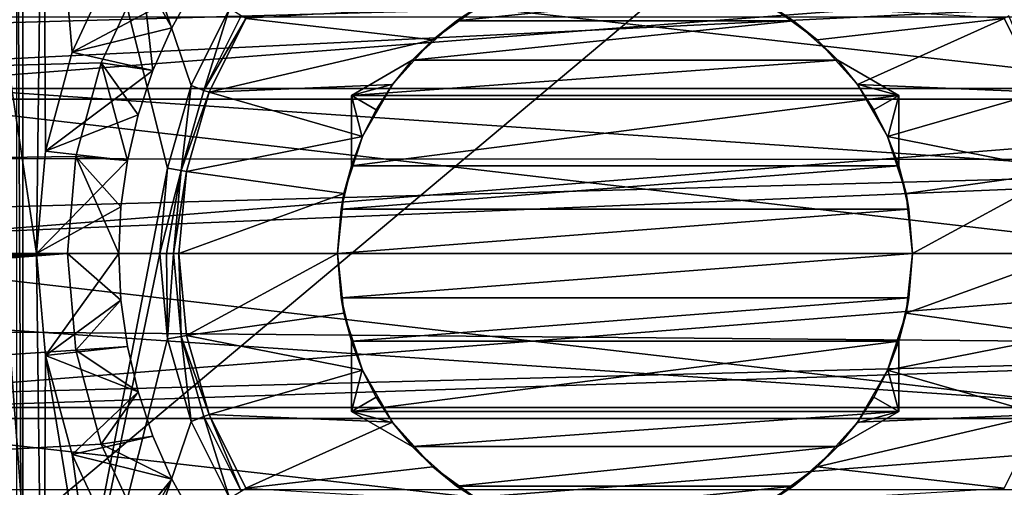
# Model space of a CAD drawing. Header units: millimetres. Extents: x -182 to 217, y -96 to 236.
# Tile 247 of 458: x -11 to 7, y -4 to 4. Entities that reach past the tile are written whole.
import ezdxf

# ---------------------------------------------------------------- set-up
doc = ezdxf.new("R2010")
doc.units = ezdxf.units.MM
doc.header["$LTSCALE"] = 52.148148
for name, color, linetype in [('2', 7, 'CONTINUOUS'), ('215', 7, 'CONTINUOUS'), ('216', 7, 'CONTINUOUS'), ('226', 7, 'CONTINUOUS'), ('38', 7, 'CONTINUOUS'), ('39', 7, 'CONTINUOUS'), ('4', 7, 'CONTINUOUS'), ('526', 7, 'CONTINUOUS'), ('527', 7, 'CONTINUOUS'), ('528', 7, 'CONTINUOUS'), ('530', 7, 'CONTINUOUS'), ('531', 7, 'CONTINUOUS'), ('533', 7, 'CONTINUOUS'), ('534', 7, 'CONTINUOUS'), ('535', 7, 'CONTINUOUS'), ('536', 7, 'CONTINUOUS'), ('537', 7, 'CONTINUOUS'), ('539', 7, 'CONTINUOUS'), ('540', 7, 'CONTINUOUS'), ('542', 7, 'CONTINUOUS'), ('576', 7, 'CONTINUOUS'), ('595', 7, 'CONTINUOUS'), ('640', 7, 'CONTINUOUS'), ('643', 7, 'CONTINUOUS'), ('644', 7, 'CONTINUOUS'), ('645', 7, 'CONTINUOUS'), ('646', 7, 'CONTINUOUS'), ('648', 7, 'CONTINUOUS'), ('649', 7, 'CONTINUOUS'), ('651', 7, 'CONTINUOUS'), ('700', 7, 'CONTINUOUS'), ('701', 7, 'CONTINUOUS'), ('703', 7, 'CONTINUOUS'), ('72', 7, 'CONTINUOUS'), ('73', 7, 'CONTINUOUS'), ('83', 7, 'CONTINUOUS')]:
    doc.layers.add(name, color=color, linetype=linetype)

msp = doc.modelspace()

# ---------------------------------------------------------------- linework, layer by layer
at = {"layer": '2', "color": 7, "linetype": 'CONTINUOUS', "true_color": 0xaaaaaa}
for points in [[(20, 1.712, 22.936), (20, 5.098, 22.428), (-48.023, 1.754, 22.933), (20, 1.712, 22.936)], [(-48.023, 1.754, 22.933), (20, 5.098, 22.428), (-48.014, 3.188, 22.778), (-48.023, 1.754, 22.933)], [(-48.014, 3.188, 22.778), (20, 5.098, 22.428), (-48.001, 4.598, 22.536), (-48.014, 3.188, 22.778)], [(-48.026, -0.152, 23), (20, 1.712, 22.936), (-48.023, 1.754, 22.933), (-48.026, -0.152, 23)], [(-48.025, -1.118, 22.973), (20, 1.712, 22.936), (-48.026, -0.152, 23), (-48.025, -1.118, 22.973)], [(20, -1.712, 22.936), (20, 1.712, 22.936), (-48.025, -1.118, 22.973), (20, -1.712, 22.936)], [(-48.012, -3.488, 22.734), (20, -1.712, 22.936), (-48.025, -1.118, 22.973), (-48.012, -3.488, 22.734)], [(-48.007, -3.973, 22.654), (20, -1.712, 22.936), (-48.012, -3.488, 22.734), (-48.007, -3.973, 22.654)], [(20, -5.098, 22.428), (20, -1.712, 22.936), (-48.007, -3.973, 22.654), (20, -5.098, 22.428)], [(-47.971, -6.749, 21.987), (20, -5.098, 22.428), (-48.007, -3.973, 22.654), (-47.971, -6.749, 21.987)]]:
    msp.add_3dface(points, dxfattribs=at)
at = {"layer": '215', "color": 7, "linetype": 'CONTINUOUS', "true_color": 0xaaaaaa}
for points in [[(-8.25, 0, -25.032), (-8.11, -1.516, -25.032), (-8.25, 0, -26.058), (-8.25, 0, -25.032)], [(-8.25, 0, -26.058), (-8.11, -1.516, -25.032), (-8.11, -1.516, -26.058), (-8.25, 0, -26.058)], [(-8.11, -1.516, -25.032), (-7.693, -2.98, -25.032), (-8.11, -1.516, -26.058), (-8.11, -1.516, -25.032)], [(-8.11, -1.516, -26.058), (-7.693, -2.98, -25.032), (-7.693, -2.98, -26.058), (-8.11, -1.516, -26.058)], [(-7.693, -2.98, -25.032), (-7.014, -4.343, -25.032), (-7.693, -2.98, -26.058), (-7.693, -2.98, -25.032)], [(-7.693, -2.98, -26.058), (-7.014, -4.343, -25.032), (-7.014, -4.343, -26.058), (-7.693, -2.98, -26.058)]]:
    msp.add_3dface(points, dxfattribs=at)
at = {"layer": '216', "color": 7, "linetype": 'CONTINUOUS', "true_color": 0xaaaaaa}
for points in [[(-7.014, 4.343, -25.032), (-7.693, 2.98, -25.032), (-7.014, 4.343, -26.058), (-7.014, 4.343, -25.032)], [(-7.014, 4.343, -26.058), (-7.693, 2.98, -25.032), (-7.693, 2.98, -26.058), (-7.014, 4.343, -26.058)], [(-7.693, 2.98, -25.032), (-8.11, 1.516, -25.032), (-7.693, 2.98, -26.058), (-7.693, 2.98, -25.032)], [(-7.693, 2.98, -26.058), (-8.11, 1.516, -25.032), (-8.11, 1.516, -26.058), (-7.693, 2.98, -26.058)], [(-8.11, 1.516, -25.032), (-8.25, 0, -25.032), (-8.11, 1.516, -26.058), (-8.11, 1.516, -25.032)], [(-8.25, 0, -25.032), (-8.25, 0, -26.058), (-8.11, 1.516, -26.058), (-8.25, 0, -25.032)]]:
    msp.add_3dface(points, dxfattribs=at)
at = {"layer": '226', "color": 7, "linetype": 'CONTINUOUS', "true_color": 0xaaaaaa}
for points in [[(-17, 5.562, -17.119), (-17, 2.816, -17.778), (18.5, 5.562, -17.119), (-17, 5.562, -17.119)], [(18.5, 5.562, -17.119), (-17, 2.816, -17.778), (18.5, 2.816, -17.778), (18.5, 5.562, -17.119)], [(-17, 2.816, -17.778), (-17, 0, -18), (18.5, 2.816, -17.778), (-17, 2.816, -17.778)], [(18.5, 2.816, -17.778), (-17, 0, -18), (18.5, 0, -18), (18.5, 2.816, -17.778)], [(-17, 0, -18), (-17, -2.816, -17.778), (18.5, 0, -18), (-17, 0, -18)], [(18.5, 0, -18), (-17, -2.816, -17.778), (18.5, -2.816, -17.778), (18.5, 0, -18)], [(-17, -2.816, -17.778), (-17, -5.562, -17.119), (18.5, -2.816, -17.778), (-17, -2.816, -17.778)], [(18.5, -2.816, -17.778), (-17, -5.562, -17.119), (18.5, -5.562, -17.119), (18.5, -2.816, -17.778)]]:
    msp.add_3dface(points, dxfattribs=at)
at = {"layer": '38', "color": 7, "linetype": 'CONTINUOUS', "true_color": 0xaaaaaa}
for points in [[(-11, 12.106, -25), (-11, -12.106, -25), (-8.356, 1.559, -25), (-11, 12.106, -25)], [(-7.228, 4.473, -25), (-11, 12.106, -25), (-7.927, 3.069, -25), (-7.228, 4.473, -25)], [(-7.927, 3.069, -25), (-11, 12.106, -25), (-8.356, 1.559, -25), (-7.927, 3.069, -25)], [(-11, -12.106, -25), (-8.5, 0, -25), (-8.356, 1.559, -25), (-11, -12.106, -25)], [(-8.5, 0, -25), (-11, -12.106, -25), (-8.356, -1.559, -25), (-8.5, 0, -25)], [(-8.356, -1.559, -25), (-11, -12.106, -25), (-7.927, -3.069, -25), (-8.356, -1.559, -25)], [(-7.927, -3.069, -25), (-11, -12.106, -25), (-7.228, -4.473, -25), (-7.927, -3.069, -25)]]:
    msp.add_3dface(points, dxfattribs=at)
at = {"layer": '39', "color": 7, "linetype": 'CONTINUOUS', "true_color": 0xaaaaaa}
for points in [[(10.5, -13.008, -20), (-20.5, -13.008, -20), (10.5, 13.008, -20), (10.5, -13.008, -20)], [(10.5, 13.008, -20), (-20.5, -13.008, -20), (-20.5, 13.008, -20), (10.5, 13.008, -20)]]:
    msp.add_3dface(points, dxfattribs=at)
at = {"layer": '4', "color": 7, "linetype": 'CONTINUOUS', "true_color": 0xaaaaaa}
for points in [[(-141.177, 5.094, -35), (20, 12.384, -35), (-140.427, 3.484, -35), (-141.177, 5.094, -35)], [(-140.427, 3.484, -35), (20, 12.384, -35), (-139.967, 1.769, -35), (-140.427, 3.484, -35)], [(-139.967, 1.769, -35), (20, 12.384, -35), (-139.812, 0, -35), (-139.967, 1.769, -35)], [(-139.812, 0, -35), (20, 12.384, -35), (-1.769, 10.033, -35), (-139.812, 0, -35)], [(-3.484, 9.573, -35), (-139.812, 0, -35), (-1.769, 10.033, -35), (-3.484, 9.573, -35)], [(-5.094, 8.823, -35), (-139.812, 0, -35), (-3.484, 9.573, -35), (-5.094, 8.823, -35)], [(-6.548, 7.804, -35), (-139.812, 0, -35), (-5.094, 8.823, -35), (-6.548, 7.804, -35)], [(-7.804, 6.548, -35), (-139.812, 0, -35), (-6.548, 7.804, -35), (-7.804, 6.548, -35)], [(-8.823, 5.094, -35), (-139.812, 0, -35), (-7.804, 6.548, -35), (-8.823, 5.094, -35)], [(-9.573, 3.484, -35), (-139.812, 0, -35), (-8.823, 5.094, -35), (-9.573, 3.484, -35)], [(-10.033, 1.769, -35), (-139.812, 0, -35), (-9.573, 3.484, -35), (-10.033, 1.769, -35)], [(-10.188, 0, -35), (-139.812, 0, -35), (-10.033, 1.769, -35), (-10.188, 0, -35)], [(-170, -12.384, -35), (-148.231, -10.033, -35), (-10.188, 0, -35), (-170, -12.384, -35)], [(-170, -12.384, -35), (-10.188, 0, -35), (-10.033, -1.769, -35), (-170, -12.384, -35)], [(-148.231, -10.033, -35), (-146.516, -9.573, -35), (-10.188, 0, -35), (-148.231, -10.033, -35)], [(-146.516, -9.573, -35), (-144.906, -8.823, -35), (-10.188, 0, -35), (-146.516, -9.573, -35)], [(-144.906, -8.823, -35), (-143.452, -7.804, -35), (-10.188, 0, -35), (-144.906, -8.823, -35)], [(-143.452, -7.804, -35), (-142.196, -6.548, -35), (-10.188, 0, -35), (-143.452, -7.804, -35)], [(-142.196, -6.548, -35), (-141.177, -5.094, -35), (-10.188, 0, -35), (-142.196, -6.548, -35)], [(-141.177, -5.094, -35), (-140.427, -3.484, -35), (-10.188, 0, -35), (-141.177, -5.094, -35)], [(-140.427, -3.484, -35), (-139.967, -1.769, -35), (-10.188, 0, -35), (-140.427, -3.484, -35)], [(-139.967, -1.769, -35), (-139.812, 0, -35), (-10.188, 0, -35), (-139.967, -1.769, -35)], [(-9.573, -3.484, -35), (-170, -12.384, -35), (-10.033, -1.769, -35), (-9.573, -3.484, -35)], [(-8.823, -5.094, -35), (-170, -12.384, -35), (-9.573, -3.484, -35), (-8.823, -5.094, -35)]]:
    msp.add_3dface(points, dxfattribs=at)
at = {"layer": '526', "color": 7, "linetype": 'CONTINUOUS', "true_color": 0xaaaaaa}
for points in [[(-9.31, 5.375, -38), (-10.102, 3.677, -38), (-7.865, 4.869, -38), (-9.31, 5.375, -38)], [(-7.865, 4.869, -38), (-10.102, 3.677, -38), (-8.28, 4.123, -38), (-7.865, 4.869, -38)], [(-8.28, 4.123, -38), (-10.102, 3.677, -38), (-8.625, 3.342, -38), (-8.28, 4.123, -38)], [(-10.102, 3.677, -38), (-10.587, 1.867, -38), (-8.625, 3.342, -38), (-10.102, 3.677, -38)], [(-8.625, 3.342, -38), (-10.587, 1.867, -38), (-8.897, 2.531, -38), (-8.625, 3.342, -38)], [(-8.897, 2.531, -38), (-10.587, 1.867, -38), (-9.092, 1.7, -38), (-8.897, 2.531, -38)], [(-10.587, 1.867, -38), (-10.75, 0, -38), (-9.092, 1.7, -38), (-10.587, 1.867, -38)], [(-9.092, 1.7, -38), (-10.75, 0, -38), (-9.211, 0.854, -38), (-9.092, 1.7, -38)], [(-10.75, 0, -38), (-9.25, 0, -38), (-9.211, 0.854, -38), (-10.75, 0, -38)], [(-10.75, 0, -38), (-10.587, -1.867, -38), (-9.25, 0, -38), (-10.75, 0, -38)], [(-9.25, 0, -38), (-10.587, -1.867, -38), (-9.211, -0.854, -38), (-9.25, 0, -38)], [(-9.211, -0.854, -38), (-10.587, -1.867, -38), (-9.092, -1.7, -38), (-9.211, -0.854, -38)], [(-9.092, -1.7, -38), (-10.587, -1.867, -38), (-8.897, -2.531, -38), (-9.092, -1.7, -38)], [(-10.587, -1.867, -38), (-10.102, -3.677, -38), (-8.897, -2.531, -38), (-10.587, -1.867, -38)], [(-8.897, -2.531, -38), (-10.102, -3.677, -38), (-8.625, -3.342, -38), (-8.897, -2.531, -38)], [(-8.625, -3.342, -38), (-10.102, -3.677, -38), (-8.28, -4.123, -38), (-8.625, -3.342, -38)], [(-10.102, -3.677, -38), (-9.31, -5.375, -38), (-8.28, -4.123, -38), (-10.102, -3.677, -38)], [(-8.28, -4.123, -38), (-9.31, -5.375, -38), (-7.865, -4.869, -38), (-8.28, -4.123, -38)]]:
    msp.add_3dface(points, dxfattribs=at)
at = {"layer": '527', "color": 7, "linetype": 'CONTINUOUS', "true_color": 0xaaaaaa}
for points in [[(-2.625, 4.547, -26), (-6.929, 4.29, -26), (-3.513, 3.902, -26), (-2.625, 4.547, -26)], [(3.513, 3.902, -26), (6.929, 4.29, -26), (2.625, 4.547, -26), (3.513, 3.902, -26)], [(-6.929, 4.29, -26), (-7.6, 2.944, -26), (-3.513, 3.902, -26), (-6.929, 4.29, -26)], [(4.247, 3.086, -26), (6.929, 4.29, -26), (3.513, 3.902, -26), (4.247, 3.086, -26)], [(7.6, 2.944, -26), (6.929, 4.29, -26), (4.247, 3.086, -26), (7.6, 2.944, -26)], [(-3.513, 3.902, -26), (-7.6, 2.944, -26), (-4.247, 3.086, -26), (-3.513, 3.902, -26)], [(-4.247, 3.086, -26), (-7.6, 2.944, -26), (-4.796, 2.135, -26), (-4.247, 3.086, -26)], [(4.796, 2.135, -26), (7.6, 2.944, -26), (4.247, 3.086, -26), (4.796, 2.135, -26)], [(-7.6, 2.944, -26), (-8.011, 1.497, -26), (-4.796, 2.135, -26), (-7.6, 2.944, -26)], [(8.011, 1.497, -26), (7.6, 2.944, -26), (4.796, 2.135, -26), (8.011, 1.497, -26)], [(-4.796, 2.135, -26), (-8.011, 1.497, -26), (-5.135, 1.092, -26), (-4.796, 2.135, -26)], [(5.135, 1.092, -26), (8.011, 1.497, -26), (4.796, 2.135, -26), (5.135, 1.092, -26)], [(-8.011, 1.497, -26), (-8.15, 0, -26), (-5.135, 1.092, -26), (-8.011, 1.497, -26)], [(5.25, 0, -26), (8.011, 1.497, -26), (5.135, 1.092, -26), (5.25, 0, -26)], [(8.15, 0, -26), (8.011, 1.497, -26), (5.25, 0, -26), (8.15, 0, -26)], [(-8.15, 0, -26), (-5.25, 0, -26), (-5.135, 1.092, -26), (-8.15, 0, -26)], [(-8.15, 0, -26), (-8.011, -1.497, -26), (-5.25, 0, -26), (-8.15, 0, -26)], [(-5.25, 0, -26), (-8.011, -1.497, -26), (-5.135, -1.092, -26), (-5.25, 0, -26)], [(8.011, -1.497, -26), (8.15, 0, -26), (5.135, -1.092, -26), (8.011, -1.497, -26)], [(5.135, -1.092, -26), (8.15, 0, -26), (5.25, 0, -26), (5.135, -1.092, -26)], [(-5.135, -1.092, -26), (-8.011, -1.497, -26), (-4.796, -2.135, -26), (-5.135, -1.092, -26)], [(4.796, -2.135, -26), (8.011, -1.497, -26), (5.135, -1.092, -26), (4.796, -2.135, -26)], [(-8.011, -1.497, -26), (-7.6, -2.944, -26), (-4.796, -2.135, -26), (-8.011, -1.497, -26)], [(7.6, -2.944, -26), (8.011, -1.497, -26), (4.796, -2.135, -26), (7.6, -2.944, -26)], [(-4.796, -2.135, -26), (-7.6, -2.944, -26), (-4.247, -3.086, -26), (-4.796, -2.135, -26)], [(4.247, -3.086, -26), (7.6, -2.944, -26), (4.796, -2.135, -26), (4.247, -3.086, -26)], [(-7.6, -2.944, -26), (-6.929, -4.29, -26), (-4.247, -3.086, -26), (-7.6, -2.944, -26)], [(6.929, -4.29, -26), (7.6, -2.944, -26), (3.513, -3.902, -26), (6.929, -4.29, -26)], [(3.513, -3.902, -26), (7.6, -2.944, -26), (4.247, -3.086, -26), (3.513, -3.902, -26)], [(-4.247, -3.086, -26), (-6.929, -4.29, -26), (-3.513, -3.902, -26), (-4.247, -3.086, -26)], [(-3.513, -3.902, -26), (-6.929, -4.29, -26), (-2.625, -4.547, -26), (-3.513, -3.902, -26)], [(2.625, -4.547, -26), (6.929, -4.29, -26), (3.513, -3.902, -26), (2.625, -4.547, -26)]]:
    msp.add_3dface(points, dxfattribs=at)
at = {"layer": '528', "color": 7, "linetype": 'CONTINUOUS', "true_color": 0xaaaaaa}
for points in [[(4.801, -2.125, -31), (5, -1.601, -31), (5, -2.887, -31), (4.801, -2.125, -31)], [(4.547, -2.625, -31), (4.801, -2.125, -31), (5, -2.887, -31), (4.547, -2.625, -31)], [(4.241, -3.095, -31), (4.547, -2.625, -31), (5, -2.887, -31), (4.241, -3.095, -31)], [(3.886, -3.53, -31), (4.241, -3.095, -31), (5, -2.887, -31), (3.886, -3.53, -31)]]:
    msp.add_3dface(points, dxfattribs=at)
at = {"layer": '530', "color": 7, "linetype": 'CONTINUOUS', "true_color": 0xaaaaaa}
for points in [[(5, 2.887, -31), (5, 2.887, -34.957), (5, 1.601, -31), (5, 2.887, -31)], [(5, 1.601, -31), (5, 2.887, -34.957), (5, 1.601, -34.957), (5, 1.601, -31)]]:
    msp.add_3dface(points, dxfattribs=at)
at = {"layer": '531', "color": 7, "linetype": 'CONTINUOUS', "true_color": 0xaaaaaa}
for points in [[(3.886, -3.53, -31), (5, -2.887, -31), (5, -2.887, -34.957), (3.886, -3.53, -31)], [(3.886, -3.53, -31), (5, -2.887, -34.957), (3.886, -3.53, -34.957), (3.886, -3.53, -31)]]:
    msp.add_3dface(points, dxfattribs=at)
at = {"layer": '533', "color": 7, "linetype": 'CONTINUOUS', "true_color": 0xaaaaaa}
for points in [[(-5, -2.887, -31), (-5, -2.887, -34.957), (-5, -1.601, -31), (-5, -2.887, -31)], [(-5, -1.601, -31), (-5, -2.887, -34.957), (-5, -1.601, -34.957), (-5, -1.601, -31)]]:
    msp.add_3dface(points, dxfattribs=at)
at = {"layer": '534', "color": 7, "linetype": 'CONTINUOUS', "true_color": 0xaaaaaa}
for points in [[(-5, 2.887, -31), (-5, 2.887, -34.957), (-3.886, 3.53, -31), (-5, 2.887, -31)], [(-3.886, 3.53, -31), (-5, 2.887, -34.957), (-3.886, 3.53, -34.957), (-3.886, 3.53, -31)]]:
    msp.add_3dface(points, dxfattribs=at)
at = {"layer": '535', "color": 7, "linetype": 'CONTINUOUS', "true_color": 0xaaaaaa}
for points in [[(-2.142, 4.793, -34.957), (-2.625, 4.547, -26), (-3.08, 4.252, -34.957), (-2.142, 4.793, -34.957)], [(3.08, 4.252, -34.957), (2.625, 4.547, -26), (2.142, 4.793, -34.957), (3.08, 4.252, -34.957)], [(-2.625, 4.547, -26), (-3.513, 3.902, -26), (-3.08, 4.252, -34.957), (-2.625, 4.547, -26)], [(3.513, 3.902, -26), (2.625, 4.547, -26), (3.08, 4.252, -34.957), (3.513, 3.902, -26)], [(-3.513, 3.902, -26), (-3.886, 3.53, -31), (-3.08, 4.252, -34.957), (-3.513, 3.902, -26)], [(-3.886, 3.53, -31), (-3.886, 3.53, -34.957), (-3.08, 4.252, -34.957), (-3.886, 3.53, -31)], [(3.886, 3.53, -34.957), (3.513, 3.902, -26), (3.08, 4.252, -34.957), (3.886, 3.53, -34.957)], [(-3.513, 3.902, -26), (-4.247, 3.086, -26), (-3.886, 3.53, -31), (-3.513, 3.902, -26)], [(4.247, 3.086, -26), (3.513, 3.902, -26), (4.241, 3.095, -31), (4.247, 3.086, -26)], [(4.241, 3.095, -31), (3.513, 3.902, -26), (3.886, 3.53, -31), (4.241, 3.095, -31)], [(3.886, 3.53, -31), (3.513, 3.902, -26), (3.886, 3.53, -34.957), (3.886, 3.53, -31)], [(-3.886, 3.53, -31), (-4.247, 3.086, -26), (-4.241, 3.095, -31), (-3.886, 3.53, -31)], [(-4.247, 3.086, -26), (-4.796, 2.135, -26), (-4.547, 2.625, -31), (-4.247, 3.086, -26)], [(-4.241, 3.095, -31), (-4.247, 3.086, -26), (-4.547, 2.625, -31), (-4.241, 3.095, -31)], [(4.547, 2.625, -31), (4.247, 3.086, -26), (4.241, 3.095, -31), (4.547, 2.625, -31)], [(4.796, 2.135, -26), (4.247, 3.086, -26), (4.547, 2.625, -31), (4.796, 2.135, -26)], [(-4.547, 2.625, -31), (-4.796, 2.135, -26), (-4.801, 2.125, -31), (-4.547, 2.625, -31)], [(4.801, 2.125, -31), (4.796, 2.135, -26), (4.547, 2.625, -31), (4.801, 2.125, -31)], [(-4.796, 2.135, -26), (-5.135, 1.092, -26), (-4.801, 2.125, -31), (-4.796, 2.135, -26)], [(-4.801, 2.125, -31), (-5.135, 1.092, -26), (-5, 1.601, -31), (-4.801, 2.125, -31)], [(5.135, 1.092, -26), (4.796, 2.135, -26), (5, 1.601, -31), (5.135, 1.092, -26)], [(5, 1.601, -31), (4.796, 2.135, -26), (4.801, 2.125, -31), (5, 1.601, -31)], [(-5, 1.601, -34.957), (-5.135, 1.092, -26), (-5.187, 0.81, -34.957), (-5, 1.601, -34.957)], [(-5, 1.601, -31), (-5.135, 1.092, -26), (-5, 1.601, -34.957), (-5, 1.601, -31)], [(5.135, 1.092, -26), (5, 1.601, -31), (5.187, 0.81, -34.957), (5.135, 1.092, -26)], [(5, 1.601, -31), (5, 1.601, -34.957), (5.187, 0.81, -34.957), (5, 1.601, -31)], [(-5.135, 1.092, -26), (-5.25, 0, -26), (-5.187, 0.81, -34.957), (-5.135, 1.092, -26)], [(5.25, 0, -26), (5.135, 1.092, -26), (5.25, 0, -34.957), (5.25, 0, -26)], [(5.25, 0, -34.957), (5.135, 1.092, -26), (5.187, 0.81, -34.957), (5.25, 0, -34.957)], [(-5.25, 0, -26), (-5.25, 0, -34.957), (-5.187, 0.81, -34.957), (-5.25, 0, -26)]]:
    msp.add_3dface(points, dxfattribs=at)
at = {"layer": '536', "color": 7, "linetype": 'CONTINUOUS', "true_color": 0xaaaaaa}
for points in [[(-7.014, 4.343, -26.058), (-7.693, 2.98, -26.058), (-6.929, 4.29, -26), (-7.014, 4.343, -26.058)], [(7.014, 4.343, -26.058), (6.929, 4.29, -26), (7.6, 2.944, -26), (7.014, 4.343, -26.058)], [(-7.693, 2.98, -26.058), (-7.6, 2.944, -26), (-6.929, 4.29, -26), (-7.693, 2.98, -26.058)], [(-7.693, 2.98, -26.058), (-8.11, 1.516, -26.058), (-7.6, 2.944, -26), (-7.693, 2.98, -26.058)], [(-8.11, 1.516, -26.058), (-8.011, 1.497, -26), (-7.6, 2.944, -26), (-8.11, 1.516, -26.058)], [(-8.11, 1.516, -26.058), (-8.25, 0, -26.058), (-8.011, 1.497, -26), (-8.11, 1.516, -26.058)], [(-8.25, 0, -26.058), (-8.15, 0, -26), (-8.011, 1.497, -26), (-8.25, 0, -26.058)]]:
    msp.add_3dface(points, dxfattribs=at)
at = {"layer": '537', "color": 7, "linetype": 'CONTINUOUS', "true_color": 0xaaaaaa}
for points in [[(-8.25, 0, -26.058), (-8.11, -1.516, -26.058), (-8.15, 0, -26), (-8.25, 0, -26.058)], [(-8.15, 0, -26), (-8.11, -1.516, -26.058), (-8.011, -1.497, -26), (-8.15, 0, -26)], [(-8.11, -1.516, -26.058), (-7.6, -2.944, -26), (-8.011, -1.497, -26), (-8.11, -1.516, -26.058)], [(-8.11, -1.516, -26.058), (-7.693, -2.98, -26.058), (-7.6, -2.944, -26), (-8.11, -1.516, -26.058)], [(-7.693, -2.98, -26.058), (-7.014, -4.343, -26.058), (-7.6, -2.944, -26), (-7.693, -2.98, -26.058)], [(-7.014, -4.343, -26.058), (-6.929, -4.29, -26), (-7.6, -2.944, -26), (-7.014, -4.343, -26.058)]]:
    msp.add_3dface(points, dxfattribs=at)
at = {"layer": '539', "color": 7, "linetype": 'CONTINUOUS', "true_color": 0xaaaaaa}
for points in [[(-10.629, 9.863, -35.5), (-11.98, 8.168, -35.5), (-10.75, 0, -35.5), (-10.629, 9.863, -35.5)], [(-10.629, 9.863, -35.5), (-10.75, 0, -35.5), (-10.587, 1.867, -35.5), (-10.629, 9.863, -35.5)], [(-9.31, 5.375, -35.5), (-10.629, 9.863, -35.5), (-10.102, 3.677, -35.5), (-9.31, 5.375, -35.5)], [(-10.102, 3.677, -35.5), (-10.629, 9.863, -35.5), (-10.587, 1.867, -35.5), (-10.102, 3.677, -35.5)], [(-10.629, -9.863, -35.5), (-11.98, 8.168, -35.5), (-11.98, -8.168, -35.5), (-10.629, -9.863, -35.5)], [(-11.98, 8.168, -35.5), (-10.629, -9.863, -35.5), (-10.75, 0, -35.5), (-11.98, 8.168, -35.5)], [(-10.75, 0, -35.5), (-10.629, -9.863, -35.5), (-10.587, -1.867, -35.5), (-10.75, 0, -35.5)], [(-10.629, -9.863, -35.5), (-9.041, -11.337, -35.5), (-10.587, -1.867, -35.5), (-10.629, -9.863, -35.5)], [(-10.587, -1.867, -35.5), (-9.041, -11.337, -35.5), (-10.102, -3.677, -35.5), (-10.587, -1.867, -35.5)], [(-10.102, -3.677, -35.5), (-9.041, -11.337, -35.5), (-9.31, -5.375, -35.5), (-10.102, -3.677, -35.5)]]:
    msp.add_3dface(points, dxfattribs=at)
at = {"layer": '540', "color": 7, "linetype": 'CONTINUOUS', "true_color": 0xaaaaaa}
for points in [[(-10.102, 3.677, -38), (-9.31, 5.375, -38), (-10.102, 3.677, -35.5), (-10.102, 3.677, -38)], [(-9.31, 5.375, -38), (-9.31, 5.375, -35.5), (-10.102, 3.677, -35.5), (-9.31, 5.375, -38)], [(-10.587, 1.867, -38), (-10.102, 3.677, -38), (-10.587, 1.867, -35.5), (-10.587, 1.867, -38)], [(-10.102, 3.677, -38), (-10.102, 3.677, -35.5), (-10.587, 1.867, -35.5), (-10.102, 3.677, -38)], [(-10.75, 0, -38), (-10.587, 1.867, -38), (-10.75, 0, -35.5), (-10.75, 0, -38)], [(-10.75, 0, -35.5), (-10.587, 1.867, -38), (-10.587, 1.867, -35.5), (-10.75, 0, -35.5)]]:
    msp.add_3dface(points, dxfattribs=at)
at = {"layer": '542', "color": 7, "linetype": 'CONTINUOUS', "true_color": 0xaaaaaa}
for points in [[(-10.587, -1.867, -38), (-10.75, 0, -38), (-10.587, -1.867, -35.5), (-10.587, -1.867, -38)], [(-10.75, 0, -38), (-10.75, 0, -35.5), (-10.587, -1.867, -35.5), (-10.75, 0, -38)], [(-10.102, -3.677, -38), (-10.587, -1.867, -38), (-10.102, -3.677, -35.5), (-10.102, -3.677, -38)], [(-10.587, -1.867, -38), (-10.587, -1.867, -35.5), (-10.102, -3.677, -35.5), (-10.587, -1.867, -38)], [(-9.31, -5.375, -38), (-10.102, -3.677, -38), (-9.31, -5.375, -35.5), (-9.31, -5.375, -38)], [(-10.102, -3.677, -38), (-10.102, -3.677, -35.5), (-9.31, -5.375, -35.5), (-10.102, -3.677, -38)]]:
    msp.add_3dface(points, dxfattribs=at)
at = {"layer": '576', "color": 7, "linetype": 'CONTINUOUS', "true_color": 0xaaaaaa}
for points in [[(31.75, 0, -69.5), (-31.75, 0, -69.5), (-31.454, 4.323, -69.5), (31.75, 0, -69.5)], [(31.454, 4.323, -69.5), (31.75, 0, -69.5), (-31.454, 4.323, -69.5), (31.454, 4.323, -69.5)], [(31.75, 0, -69.5), (31.454, -4.323, -69.5), (-31.75, 0, -69.5), (31.75, 0, -69.5)], [(31.454, -4.323, -69.5), (-31.454, -4.323, -69.5), (-31.75, 0, -69.5), (31.454, -4.323, -69.5)]]:
    msp.add_3dface(points, dxfattribs=at)
at = {"layer": '595', "color": 7, "linetype": 'CONTINUOUS', "true_color": 0xaaaaaa}
for points in [[(10.5, 5.957, 18.568), (10.5, 3.015, 19.266), (-15.5, 5.957, 18.568), (10.5, 5.957, 18.568)], [(10.5, 3.015, 19.266), (-15.5, 3.015, 19.266), (-15.5, 5.957, 18.568), (10.5, 3.015, 19.266)], [(10.5, 3.015, 19.266), (10.5, 0, 19.5), (-15.5, 3.015, 19.266), (10.5, 3.015, 19.266)], [(10.5, 0, 19.5), (-15.5, 0, 19.5), (-15.5, 3.015, 19.266), (10.5, 0, 19.5)], [(10.5, 0, 19.5), (10.5, -3.015, 19.266), (-15.5, 0, 19.5), (10.5, 0, 19.5)], [(10.5, -3.015, 19.266), (-15.5, -3.015, 19.266), (-15.5, 0, 19.5), (10.5, -3.015, 19.266)], [(10.5, -3.015, 19.266), (10.5, -5.957, 18.568), (-15.5, -3.015, 19.266), (10.5, -3.015, 19.266)], [(10.5, -5.957, 18.568), (-15.5, -5.957, 18.568), (-15.5, -3.015, 19.266), (10.5, -5.957, 18.568)]]:
    msp.add_3dface(points, dxfattribs=at)
at = {"layer": '640', "color": 7, "linetype": 'CONTINUOUS', "true_color": 0xaaaaaa}
for points in [[(5, 2.887, -31), (4.241, 3.095, -31), (3.886, 3.53, -31), (5, 2.887, -31)], [(5, 2.887, -31), (4.547, 2.625, -31), (4.241, 3.095, -31), (5, 2.887, -31)], [(5, 2.887, -31), (4.801, 2.125, -31), (4.547, 2.625, -31), (5, 2.887, -31)], [(5, 2.887, -31), (5, 1.601, -31), (4.801, 2.125, -31), (5, 2.887, -31)]]:
    msp.add_3dface(points, dxfattribs=at)
at = {"layer": '643', "color": 7, "linetype": 'CONTINUOUS', "true_color": 0xaaaaaa}
for points in [[(-5, -2.887, -31), (-5, -1.601, -31), (-4.801, -2.125, -31), (-5, -2.887, -31)], [(-4.547, -2.625, -31), (-5, -2.887, -31), (-4.801, -2.125, -31), (-4.547, -2.625, -31)], [(-4.241, -3.095, -31), (-5, -2.887, -31), (-4.547, -2.625, -31), (-4.241, -3.095, -31)], [(-3.886, -3.53, -31), (-5, -2.887, -31), (-4.241, -3.095, -31), (-3.886, -3.53, -31)]]:
    msp.add_3dface(points, dxfattribs=at)
at = {"layer": '644', "color": 7, "linetype": 'CONTINUOUS', "true_color": 0xaaaaaa}
for points in [[(-5, 2.887, -31), (-3.886, 3.53, -31), (-4.241, 3.095, -31), (-5, 2.887, -31)], [(-5, 2.887, -31), (-4.241, 3.095, -31), (-4.547, 2.625, -31), (-5, 2.887, -31)], [(-5, 2.887, -31), (-4.547, 2.625, -31), (-4.801, 2.125, -31), (-5, 2.887, -31)], [(-5, 2.887, -31), (-4.801, 2.125, -31), (-5, 1.601, -31), (-5, 2.887, -31)]]:
    msp.add_3dface(points, dxfattribs=at)
at = {"layer": '645', "color": 7, "linetype": 'CONTINUOUS', "true_color": 0xaaaaaa}
for points in [[(5, 2.887, -34.957), (5, 2.887, -31), (3.886, 3.53, -34.957), (5, 2.887, -34.957)], [(5, 2.887, -31), (3.886, 3.53, -31), (3.886, 3.53, -34.957), (5, 2.887, -31)]]:
    msp.add_3dface(points, dxfattribs=at)
at = {"layer": '646', "color": 7, "linetype": 'CONTINUOUS', "true_color": 0xaaaaaa}
for points in [[(5, -2.887, -31), (5, -1.601, -31), (5, -1.601, -34.957), (5, -2.887, -31)], [(5, -2.887, -34.957), (5, -2.887, -31), (5, -1.601, -34.957), (5, -2.887, -34.957)]]:
    msp.add_3dface(points, dxfattribs=at)
at = {"layer": '648', "color": 7, "linetype": 'CONTINUOUS', "true_color": 0xaaaaaa}
for points in [[(-5, -2.887, -34.957), (-5, -2.887, -31), (-3.886, -3.53, -34.957), (-5, -2.887, -34.957)], [(-5, -2.887, -31), (-3.886, -3.53, -31), (-3.886, -3.53, -34.957), (-5, -2.887, -31)]]:
    msp.add_3dface(points, dxfattribs=at)
at = {"layer": '649', "color": 7, "linetype": 'CONTINUOUS', "true_color": 0xaaaaaa}
for points in [[(-5, 2.887, -34.957), (-5, 2.887, -31), (-5, 1.601, -34.957), (-5, 2.887, -34.957)], [(-5, 2.887, -31), (-5, 1.601, -31), (-5, 1.601, -34.957), (-5, 2.887, -31)]]:
    msp.add_3dface(points, dxfattribs=at)
at = {"layer": '651', "color": 7, "linetype": 'CONTINUOUS', "true_color": 0xaaaaaa}
for points in [[(-5.25, 0, -26), (-5.135, -1.092, -26), (-5.25, 0, -34.957), (-5.25, 0, -26)], [(-5.25, 0, -34.957), (-5.135, -1.092, -26), (-5.187, -0.81, -34.957), (-5.25, 0, -34.957)], [(5.135, -1.092, -26), (5.25, 0, -26), (5.187, -0.81, -34.957), (5.135, -1.092, -26)], [(5.25, 0, -26), (5.25, 0, -34.957), (5.187, -0.81, -34.957), (5.25, 0, -26)], [(-5.135, -1.092, -26), (-5, -1.601, -31), (-5.187, -0.81, -34.957), (-5.135, -1.092, -26)], [(-5, -1.601, -31), (-5, -1.601, -34.957), (-5.187, -0.81, -34.957), (-5, -1.601, -31)], [(5, -1.601, -34.957), (5.135, -1.092, -26), (5.187, -0.81, -34.957), (5, -1.601, -34.957)], [(-5.135, -1.092, -26), (-4.796, -2.135, -26), (-5, -1.601, -31), (-5.135, -1.092, -26)], [(4.796, -2.135, -26), (5.135, -1.092, -26), (4.801, -2.125, -31), (4.796, -2.135, -26)], [(5.135, -1.092, -26), (5, -1.601, -31), (4.801, -2.125, -31), (5.135, -1.092, -26)], [(5, -1.601, -31), (5.135, -1.092, -26), (5, -1.601, -34.957), (5, -1.601, -31)], [(-5, -1.601, -31), (-4.796, -2.135, -26), (-4.801, -2.125, -31), (-5, -1.601, -31)], [(-4.796, -2.135, -26), (-4.547, -2.625, -31), (-4.801, -2.125, -31), (-4.796, -2.135, -26)], [(-4.796, -2.135, -26), (-4.247, -3.086, -26), (-4.547, -2.625, -31), (-4.796, -2.135, -26)], [(4.247, -3.086, -26), (4.796, -2.135, -26), (4.547, -2.625, -31), (4.247, -3.086, -26)], [(4.796, -2.135, -26), (4.801, -2.125, -31), (4.547, -2.625, -31), (4.796, -2.135, -26)], [(-4.247, -3.086, -26), (-4.241, -3.095, -31), (-4.547, -2.625, -31), (-4.247, -3.086, -26)], [(4.247, -3.086, -26), (4.547, -2.625, -31), (4.241, -3.095, -31), (4.247, -3.086, -26)], [(-4.247, -3.086, -26), (-3.513, -3.902, -26), (-4.241, -3.095, -31), (-4.247, -3.086, -26)], [(-3.513, -3.902, -26), (-3.886, -3.53, -31), (-4.241, -3.095, -31), (-3.513, -3.902, -26)], [(3.513, -3.902, -26), (4.247, -3.086, -26), (3.886, -3.53, -31), (3.513, -3.902, -26)], [(4.247, -3.086, -26), (4.241, -3.095, -31), (3.886, -3.53, -31), (4.247, -3.086, -26)], [(-3.886, -3.53, -31), (-3.513, -3.902, -26), (-3.886, -3.53, -34.957), (-3.886, -3.53, -31)], [(-3.886, -3.53, -34.957), (-3.513, -3.902, -26), (-3.08, -4.252, -34.957), (-3.886, -3.53, -34.957)], [(3.513, -3.902, -26), (3.886, -3.53, -31), (3.08, -4.252, -34.957), (3.513, -3.902, -26)], [(3.886, -3.53, -31), (3.886, -3.53, -34.957), (3.08, -4.252, -34.957), (3.886, -3.53, -31)], [(-3.513, -3.902, -26), (-2.625, -4.547, -26), (-3.08, -4.252, -34.957), (-3.513, -3.902, -26)], [(2.625, -4.547, -26), (3.513, -3.902, -26), (3.08, -4.252, -34.957), (2.625, -4.547, -26)], [(-3.08, -4.252, -34.957), (-2.625, -4.547, -26), (-2.142, -4.793, -34.957), (-3.08, -4.252, -34.957)], [(2.142, -4.793, -34.957), (2.625, -4.547, -26), (3.08, -4.252, -34.957), (2.142, -4.793, -34.957)]]:
    msp.add_3dface(points, dxfattribs=at)
at = {"layer": '700', "color": 7, "linetype": 'CONTINUOUS', "true_color": 0xaaaaaa}
for points in [[(-9.573, 3.484, -35), (-8.823, 5.094, -35), (-8.625, 3.342, -38), (-9.573, 3.484, -35)], [(-8.823, 5.094, -35), (-7.865, 4.869, -38), (-8.28, 4.123, -38), (-8.823, 5.094, -35)], [(-8.823, 5.094, -35), (-8.28, 4.123, -38), (-8.625, 3.342, -38), (-8.823, 5.094, -35)], [(-10.033, 1.769, -35), (-9.573, 3.484, -35), (-9.092, 1.7, -38), (-10.033, 1.769, -35)], [(-9.573, 3.484, -35), (-8.625, 3.342, -38), (-8.897, 2.531, -38), (-9.573, 3.484, -35)], [(-9.573, 3.484, -35), (-8.897, 2.531, -38), (-9.092, 1.7, -38), (-9.573, 3.484, -35)], [(-10.188, 0, -35), (-10.033, 1.769, -35), (-9.25, 0, -38), (-10.188, 0, -35)], [(-9.25, 0, -38), (-10.033, 1.769, -35), (-9.211, 0.854, -38), (-9.25, 0, -38)], [(-10.033, 1.769, -35), (-9.092, 1.7, -38), (-9.211, 0.854, -38), (-10.033, 1.769, -35)]]:
    msp.add_3dface(points, dxfattribs=at)
at = {"layer": '701', "color": 7, "linetype": 'CONTINUOUS', "true_color": 0xaaaaaa}
for points in [[(-10.033, -1.769, -35), (-10.188, 0, -35), (-9.211, -0.854, -38), (-10.033, -1.769, -35)], [(-10.188, 0, -35), (-9.25, 0, -38), (-9.211, -0.854, -38), (-10.188, 0, -35)], [(-10.033, -1.769, -35), (-9.211, -0.854, -38), (-9.092, -1.7, -38), (-10.033, -1.769, -35)], [(-10.033, -1.769, -35), (-9.092, -1.7, -38), (-8.897, -2.531, -38), (-10.033, -1.769, -35)], [(-9.573, -3.484, -35), (-10.033, -1.769, -35), (-8.897, -2.531, -38), (-9.573, -3.484, -35)], [(-9.573, -3.484, -35), (-8.897, -2.531, -38), (-8.625, -3.342, -38), (-9.573, -3.484, -35)], [(-9.573, -3.484, -35), (-8.625, -3.342, -38), (-8.28, -4.123, -38), (-9.573, -3.484, -35)], [(-8.823, -5.094, -35), (-9.573, -3.484, -35), (-8.28, -4.123, -38), (-8.823, -5.094, -35)], [(-8.823, -5.094, -35), (-8.28, -4.123, -38), (-7.865, -4.869, -38), (-8.823, -5.094, -35)]]:
    msp.add_3dface(points, dxfattribs=at)
at = {"layer": '703', "linetype": 'CONTINUOUS'}
for points in [[(3.08, 4.252, -34.957), (2.142, 4.793, -34.957), (-3.08, 4.252, -34.957), (3.08, 4.252, -34.957)], [(2.142, 4.793, -34.957), (-2.142, 4.793, -34.957), (-3.08, 4.252, -34.957), (2.142, 4.793, -34.957)], [(-3.886, 3.53, -34.957), (3.886, 3.53, -34.957), (3.08, 4.252, -34.957), (-3.886, 3.53, -34.957)], [(-3.886, 3.53, -34.957), (3.08, 4.252, -34.957), (-3.08, 4.252, -34.957), (-3.886, 3.53, -34.957)], [(-5, 2.887, -34.957), (5, 2.887, -34.957), (3.886, 3.53, -34.957), (-5, 2.887, -34.957)], [(-3.886, 3.53, -34.957), (-5, 2.887, -34.957), (3.886, 3.53, -34.957), (-3.886, 3.53, -34.957)], [(5, 1.601, -34.957), (5, 2.887, -34.957), (-5, 1.601, -34.957), (5, 1.601, -34.957)], [(5, 2.887, -34.957), (-5, 2.887, -34.957), (-5, 1.601, -34.957), (5, 2.887, -34.957)], [(5.187, 0.81, -34.957), (5, 1.601, -34.957), (-5.187, 0.81, -34.957), (5.187, 0.81, -34.957)], [(5, 1.601, -34.957), (-5, 1.601, -34.957), (-5.187, 0.81, -34.957), (5, 1.601, -34.957)], [(-5.25, 0, -34.957), (5.25, 0, -34.957), (5.187, 0.81, -34.957), (-5.25, 0, -34.957)], [(-5.25, 0, -34.957), (5.187, 0.81, -34.957), (-5.187, 0.81, -34.957), (-5.25, 0, -34.957)], [(5.25, 0, -34.957), (-5.25, 0, -34.957), (-5.187, -0.81, -34.957), (5.25, 0, -34.957)], [(5.25, 0, -34.957), (-5.187, -0.81, -34.957), (5.187, -0.81, -34.957), (5.25, 0, -34.957)], [(-5.187, -0.81, -34.957), (-5, -1.601, -34.957), (5.187, -0.81, -34.957), (-5.187, -0.81, -34.957)], [(-5, -1.601, -34.957), (5, -1.601, -34.957), (5.187, -0.81, -34.957), (-5, -1.601, -34.957)], [(-5, -2.887, -34.957), (5, -2.887, -34.957), (5, -1.601, -34.957), (-5, -2.887, -34.957)], [(-5, -1.601, -34.957), (-5, -2.887, -34.957), (5, -1.601, -34.957), (-5, -1.601, -34.957)], [(5, -2.887, -34.957), (-5, -2.887, -34.957), (-3.886, -3.53, -34.957), (5, -2.887, -34.957)], [(3.886, -3.53, -34.957), (5, -2.887, -34.957), (-3.886, -3.53, -34.957), (3.886, -3.53, -34.957)], [(3.886, -3.53, -34.957), (-3.886, -3.53, -34.957), (-3.08, -4.252, -34.957), (3.886, -3.53, -34.957)], [(3.886, -3.53, -34.957), (-3.08, -4.252, -34.957), (3.08, -4.252, -34.957), (3.886, -3.53, -34.957)], [(-3.08, -4.252, -34.957), (-2.142, -4.793, -34.957), (3.08, -4.252, -34.957), (-3.08, -4.252, -34.957)], [(-2.142, -4.793, -34.957), (2.142, -4.793, -34.957), (3.08, -4.252, -34.957), (-2.142, -4.793, -34.957)]]:
    msp.add_3dface(points, dxfattribs=at)
at = {"layer": '72', "color": 7, "linetype": 'CONTINUOUS', "true_color": 0xaaaaaa}
for points in [[(-8.5, 0, -25), (-8.356, -1.559, -25), (-8.374, 0, -25.008), (-8.5, 0, -25)], [(-8.374, 0, -25.008), (-8.356, -1.559, -25), (-8.25, 0, -25.032), (-8.374, 0, -25.008)], [(-8.25, 0, -25.032), (-8.356, -1.559, -25), (-8.11, -1.516, -25.032), (-8.25, 0, -25.032)], [(-8.356, -1.559, -25), (-7.927, -3.069, -25), (-8.11, -1.516, -25.032), (-8.356, -1.559, -25)], [(-8.11, -1.516, -25.032), (-7.927, -3.069, -25), (-7.693, -2.98, -25.032), (-8.11, -1.516, -25.032)], [(-7.927, -3.069, -25), (-7.228, -4.473, -25), (-7.693, -2.98, -25.032), (-7.927, -3.069, -25)], [(-7.693, -2.98, -25.032), (-7.228, -4.473, -25), (-7.014, -4.343, -25.032), (-7.693, -2.98, -25.032)]]:
    msp.add_3dface(points, dxfattribs=at)
at = {"layer": '73', "color": 7, "linetype": 'CONTINUOUS', "true_color": 0xaaaaaa}
for points in [[(-7.228, 4.473, -25), (-7.927, 3.069, -25), (-7.693, 2.98, -25.032), (-7.228, 4.473, -25)], [(-7.014, 4.343, -25.032), (-7.228, 4.473, -25), (-7.693, 2.98, -25.032), (-7.014, 4.343, -25.032)], [(-7.927, 3.069, -25), (-8.356, 1.559, -25), (-8.11, 1.516, -25.032), (-7.927, 3.069, -25)], [(-7.693, 2.98, -25.032), (-7.927, 3.069, -25), (-8.11, 1.516, -25.032), (-7.693, 2.98, -25.032)], [(-8.356, 1.559, -25), (-8.5, 0, -25), (-8.11, 1.516, -25.032), (-8.356, 1.559, -25)], [(-8.5, 0, -25), (-8.374, 0, -25.008), (-8.11, 1.516, -25.032), (-8.5, 0, -25)], [(-8.374, 0, -25.008), (-8.25, 0, -25.032), (-8.11, 1.516, -25.032), (-8.374, 0, -25.008)]]:
    msp.add_3dface(points, dxfattribs=at)
at = {"layer": '83', "color": 7, "linetype": 'CONTINUOUS', "true_color": 0xaaaaaa}
for points in [[(-11, -12.106, -25), (-11, 12.106, -25), (-11.118, 12.102, -25.007), (-11, -12.106, -25)], [(-11.118, -12.102, -25.007), (-11, -12.106, -25), (-11.118, 12.102, -25.007), (-11.118, -12.102, -25.007)]]:
    msp.add_3dface(points, dxfattribs=at)

doc.saveas('drawing.dxf')
